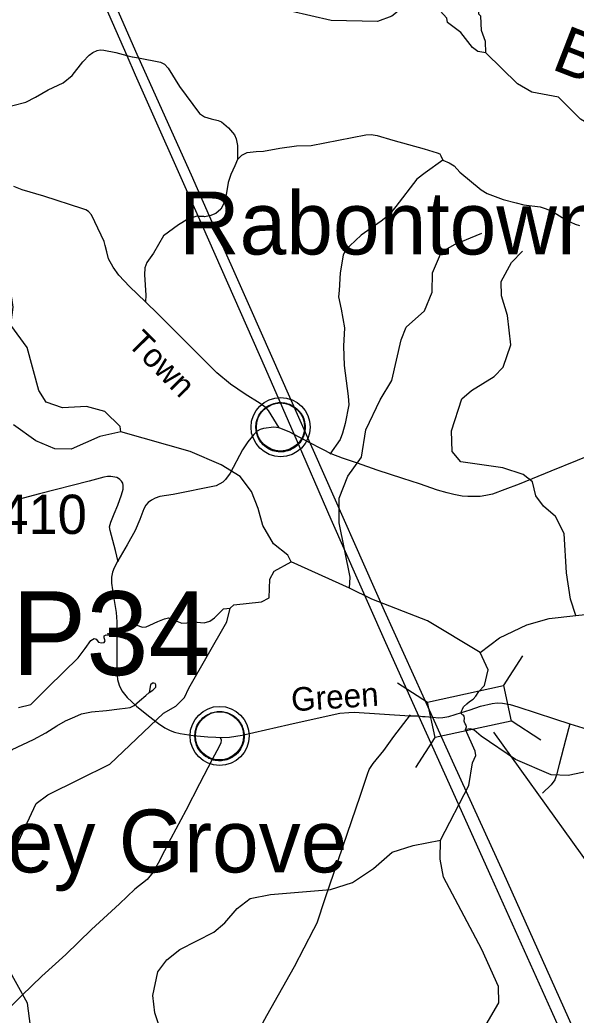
# Model space of a CAD drawing. Extents: x 2104537 to 2336408, y 34176 to 229611.
# Drawn here: x 2245517 to 2252606, y 147522 to 160196 of the extents above; entities that cross this region are included whole.
import ezdxf

# ---------------------------------------------------------------- set-up
doc = ezdxf.new("R2010")
doc.units = 0
for name, color, linetype in [('Exist Civil Demographics Community CELL', 7, 'Continuous'), ('Exist Civil Demographics Community Label', 7, 'Continuous'), ('Exist Hydrographic Creek Single Shore', 7, 'Continuous'), ('Exist Hydrographic Misc Water Feature', 7, 'Continuous'), ('Exist Road Non-System Type 51', 7, 'Continuous'), ('Exist Road Secondary Structure Pipe Attributed CELL', 7, 'Continuous'), ('Exist Road Secondary Structure Pipe Number Label', 7, 'Continuous'), ('Exist Road Secondary Structure Standard Bridge CELL', 7, 'Continuous'), ('Exist Road Secondary Structure Standard Bridge Number Label', 7, 'Continuous'), ('Exist Road Secondary Type 51 Attributed', 7, 'Continuous'), ('Exist Road Secondary Type 51 Label', 7, 'Continuous'), ('Exist Road Secondary Type 51 Number Label', 7, 'Continuous'), ('Exist Utilities Electrical Transmission Line', 7, 'Continuous'), ('Old_Level_32', 7, 'Continuous')]:
    doc.layers.add(name, color=color, linetype=linetype)

msp = doc.modelspace()

# ---------------------------------------------------------------- linework, layer by layer
at = {"layer": 'Exist Civil Demographics Community CELL'}
for points in [[(2248529, 155060), (2248533, 155082), (2248540, 155108), (2248552, 155137), (2248563, 155160), (2248577, 155183), (2248592, 155203), (2248608, 155221), (2248626, 155239), (2248648, 155258), (2248670, 155272), (2248689, 155284), (2248710, 155294), (2248731, 155303), (2248754, 155310), (2248771, 155315), (2248791, 155318), (2248807, 155321), (2248833, 155322), (2248850, 155321), (2248873, 155320), (2248893, 155317), (2248912, 155313), (2248932, 155308), (2248953, 155300), (2248980, 155288), (2249005, 155274), (2249025, 155260), (2249046, 155244), (2249059, 155231), (2249075, 155214), (2249091, 155195), (2249103, 155177), (2249116, 155157), (2249125, 155136), (2249134, 155116), (2249140, 155096), (2249145, 155078), (2249149, 155053), (2249152, 155035), (2249153, 155011), (2249152, 154987), (2249150, 154965), (2249146, 154943), (2249140, 154918), (2249132, 154895), (2249123, 154875), (2249110, 154851), (2249097, 154829), (2249083, 154810), (2249066, 154791), (2249045, 154772), (2249025, 154755), (2249005, 154741), (2248988, 154731), (2248961, 154718), (2248932, 154708), (2248908, 154702), (2248882, 154696), (2248864, 154695), (2248846, 154694), (2248824, 154694), (2248807, 154695), (2248784, 154698), (2248760, 154703), (2248742, 154709), (2248721, 154716), (2248703, 154724), (2248687, 154733), (2248660, 154749), (2248638, 154766), (2248618, 154784), (2248600, 154804), (2248588, 154820), (2248576, 154836), (2248559, 154865), (2248552, 154879), (2248546, 154895), (2248535, 154928), (2248529, 154956), (2248526, 154977), (2248525, 155002), (2248525, 155021), (2248527, 155047)], [(2247752, 151126), (2247756, 151148), (2247763, 151175), (2247774, 151204), (2247786, 151227), (2247800, 151250), (2247815, 151270), (2247830, 151287), (2247849, 151306), (2247871, 151324), (2247893, 151339), (2247912, 151350), (2247932, 151360), (2247954, 151369), (2247977, 151377), (2247994, 151381), (2248013, 151384), (2248030, 151387), (2248055, 151388), (2248073, 151388), (2248096, 151387), (2248115, 151384), (2248135, 151380), (2248155, 151374), (2248176, 151366), (2248202, 151355), (2248227, 151341), (2248248, 151327), (2248268, 151310), (2248282, 151298), (2248298, 151280), (2248313, 151262), (2248326, 151243), (2248338, 151223), (2248348, 151203), (2248356, 151183), (2248363, 151162), (2248368, 151144), (2248372, 151120), (2248375, 151101), (2248376, 151077), (2248375, 151054), (2248373, 151031), (2248369, 151009), (2248362, 150985), (2248355, 150961), (2248346, 150941), (2248333, 150917), (2248320, 150896), (2248306, 150877), (2248289, 150858), (2248268, 150838), (2248248, 150822), (2248228, 150808), (2248210, 150798), (2248183, 150785), (2248155, 150774), (2248131, 150768), (2248104, 150763), (2248087, 150761), (2248069, 150760), (2248046, 150760), (2248029, 150762), (2248007, 150765), (2247983, 150770), (2247965, 150775), (2247944, 150783), (2247926, 150791), (2247910, 150800), (2247883, 150816), (2247860, 150833), (2247841, 150851), (2247823, 150870), (2247810, 150886), (2247798, 150903), (2247782, 150931), (2247775, 150945), (2247768, 150961), (2247758, 150994), (2247752, 151022), (2247749, 151043), (2247748, 151068), (2247747, 151087), (2247750, 151113)]]:
    msp.add_lwpolyline(points, close=True, dxfattribs=at)
for centre, radius in [((2248840, 155010), 377), ((2248838, 155011), 307), ((2248062, 151076), 377), ((2248061, 151078), 307)]:
    msp.add_circle(centre, radius, dxfattribs=at)
at = {"layer": 'Exist Hydrographic Creek Single Shore'}
msp.add_line((2249718, 152959), (2248974, 153295), dxfattribs=at)
for points in [[(2251454, 159778), (2251353, 159793), (2251286, 159843), (2251135, 160033), (2250967, 160164), (2250959, 160217), (2250748, 160447), (2250631, 160522), (2250490, 160495), (2250399, 160385), (2250399, 160352), (2250259, 160244), (2250076, 160175), (2249484, 160186), (2248967, 160308), (2248732, 160447), (2248573, 160614), (2248362, 160969)], [(2256726, 157812), (2256626, 157821), (2256233, 158002), (2255924, 158041), (2255239, 158277), (2254814, 158358), (2254730, 158399), (2254372, 158392), (2254088, 158542), (2253579, 158588), (2253387, 158661), (2253211, 158792), (2252852, 158822), (2252660, 158931), (2252383, 159212), (2252041, 159274), (2251857, 159383), (2251454, 159778)], [(2246803, 154951), (2246537, 154890), (2246172, 154727), (2245963, 154734), (2245721, 154834), (2245436, 155040)], [(2248974, 153295), (2248932, 153378), (2248747, 153525), (2248612, 153758), (2248552, 153972), (2248467, 154190), (2248324, 154380), (2248081, 154529), (2247688, 154701), (2246803, 154951)], [(2248196, 152703), (2248245, 152745), (2248595, 152784), (2248694, 152834), (2248701, 153074), (2248758, 153174), (2248974, 153295)], [(2252603, 152609), (2252920, 152644), (2253069, 152710), (2253376, 152921), (2253658, 153066), (2254331, 153263), (2254680, 153273), (2255096, 153343), (2255405, 153288)], [(2251383, 152139), (2250713, 152543), (2250003, 152819), (2249718, 152959)], [(2245499, 151440), (2245657, 151476), (2245880, 151701), (2246259, 152070), (2246349, 152191), (2246423, 152294), (2246463, 152317), (2246489, 152310), (2246518, 152272), (2246558, 152263), (2246593, 152268), (2246602, 152288), (2246590, 152328), (2246591, 152353), (2246615, 152363), (2246711, 152359), (2246754, 152375), (2246814, 152388), (2246873, 152437), (2246903, 152463), (2246924, 152516), (2246950, 152529), (2246967, 152526), (2246994, 152490), (2247081, 152464), (2247126, 152467), (2247173, 152487), (2247277, 152532), (2247360, 152568), (2247409, 152580), (2247581, 152512), (2247644, 152518), (2247729, 152528), (2247864, 152519), (2247937, 152538), (2247997, 152579), (2248113, 152695), (2248196, 152703)], [(2251383, 152139), (2251631, 152325), (2251979, 152492), (2252262, 152572), (2252603, 152609)], [(2251197, 151157), (2251207, 151193), (2251205, 151213), (2251193, 151231), (2251184, 151252), (2251181, 151263), (2251184, 151302), (2251178, 151328), (2251172, 151340), (2251156, 151346), (2251145, 151359), (2251145, 151392), (2251159, 151416), (2251172, 151448), (2251215, 151485), (2251249, 151517), (2251293, 151544), (2251328, 151585), (2251366, 151641), (2251439, 151717), (2251483, 151920), (2251383, 152139)], [(2250877, 149751), (2251238, 150446), (2251286, 150733), (2251328, 150826), (2251318, 150884), (2251197, 151157)], [(2251340, 147197), (2251619, 147677), (2251617, 147884), (2251405, 148357), (2250914, 149278), (2250871, 149509), (2250877, 149751)]]:
    msp.add_lwpolyline(points, dxfattribs=at)
at = {"layer": 'Exist Hydrographic Misc Water Feature'}
for points in [[(2251454, 159778), (2251452, 159919), (2251401, 160061), (2251391, 160244), (2251366, 160268), (2251365, 160419), (2251288, 160643), (2251320, 160892), (2251468, 161102), (2251566, 161379), (2251562, 161819)], [(2246803, 154951), (2246794, 155016), (2246601, 155207), (2246367, 155271), (2246059, 155254), (2245850, 155327), (2245757, 155476), (2245611, 156023), (2245401, 156306), (2245432, 156539), (2245415, 156654), (2245111, 157060), (2245116, 157453), (2245049, 157586), (2244570, 158074), (2244428, 158129), (2243844, 158200), (2243635, 158299), (2243518, 158396), (2243246, 158979), (2243095, 159152), (2242751, 159481)], [(2249718, 152959), (2249725, 153100), (2249586, 153791), (2249584, 154106), (2249698, 154383), (2249871, 154625), (2249926, 154975), (2250107, 155359), (2250255, 155602), (2250375, 156121), (2250441, 156281), (2250672, 156489), (2250770, 156730), (2250777, 156973), (2250891, 157240), (2251065, 157341), (2251406, 157479)], [(2252603, 152609), (2252536, 152819), (2252482, 153154), (2252453, 153654), (2252343, 153872), (2252192, 154003), (2252091, 154136), (2252048, 154311), (2251931, 154408), (2251672, 154489), (2251138, 154568), (2251028, 154701), (2251018, 154961), (2251148, 155368), (2251272, 155477), (2251562, 155655), (2251678, 155775), (2251775, 156058), (2251731, 156433), (2251654, 156680), (2251652, 156864), (2251784, 157108), (2251924, 157249)], [(2245349, 149416), (2245725, 150218), (2245874, 150327), (2246663, 150719), (2247349, 151365), (2247506, 151457), (2247614, 151566), (2247671, 151683), (2248156, 152530), (2248196, 152703)], [(2254958, 149859), (2254623, 150056), (2254080, 150319), (2253094, 150643), (2252869, 150651), (2252503, 150573), (2252287, 150580), (2251835, 150776), (2251394, 151072), (2251308, 151149), (2251259, 151169), (2251197, 151157)], [(2247392, 147083), (2247238, 147549), (2247211, 147772), (2247275, 148073), (2247391, 148225), (2247556, 148359), (2247988, 148577), (2248129, 148696), (2248285, 148880), (2248451, 149008), (2248709, 149058), (2249474, 149122), (2249757, 149209), (2250022, 149387), (2250262, 149596), (2250528, 149683), (2250877, 149751)], [(2245347, 146483), (2245602, 146950), (2245666, 147284), (2245613, 147675), (2245351, 148149)]]:
    msp.add_lwpolyline(points, dxfattribs=at)
at = {"layer": 'Exist Road Non-System Type 51'}
for p, q in [((2246951, 159725), (2247029, 159711)), ((2247860, 157690), (2247787, 157693))]:
    msp.add_line(p, q, dxfattribs=at)
for points in [[(2245083, 158787), (2245165, 158911), (2245232, 159022), (2245258, 159058), (2245287, 159079), (2245429, 159104), (2245592, 159150), (2245716, 159212), (2245879, 159306), (2246070, 159396), (2246184, 159487), (2246318, 159661), (2246399, 159746), (2246447, 159780), (2246503, 159807), (2246542, 159814), (2246586, 159810), (2246741, 159780), (2246880, 159744)], [(2246880, 159744), (2246948, 159726), (2246951, 159725)], [(2247029, 159711), (2247310, 159658), (2247359, 159633), (2247405, 159582), (2247552, 159347), (2247804, 159002), (2247871, 158961), (2247955, 158934), (2248043, 158915), (2248085, 158898), (2248176, 158823), (2248253, 158732), (2248274, 158680), (2248289, 158594), (2248292, 158530), (2248291, 158418)], [(2248291, 158418), (2248344, 158473), (2248414, 158507), (2248528, 158519), (2248622, 158522), (2248829, 158560), (2249043, 158593), (2249229, 158595), (2249927, 158731), (2249993, 158736), (2250071, 158725), (2250270, 158663), (2250668, 158554), (2250836, 158504), (2250868, 158488), (2250883, 158465), (2250909, 158409)], [(2248291, 158418), (2248256, 158336), (2248205, 158227), (2248170, 158125), (2248148, 157993), (2248120, 157866), (2248076, 157786), (2248013, 157731), (2247936, 157700), (2247930, 157699)], [(2250909, 158409), (2250681, 158248), (2250574, 158167), (2250306, 157818), (2250217, 157709), (2250122, 157634), (2249866, 157453), (2249720, 157317), (2249667, 157262), (2249635, 157200), (2249600, 156976), (2249587, 156749), (2249576, 156669), (2249612, 156510), (2249652, 156274), (2249643, 156042), (2249650, 155796), (2249699, 155405), (2249708, 155293), (2249661, 155054), (2249630, 154932), (2249597, 154852), (2249469, 154664)], [(2250909, 158409), (2250986, 158376), (2251052, 158336), (2251125, 158257), (2251394, 158031), (2251472, 157983), (2251677, 157908), (2251842, 157864), (2251938, 157841), (2252147, 157813), (2252223, 157791), (2252304, 157754), (2252484, 157647), (2252593, 157593), (2252647, 157577)], [(2247787, 157693), (2247770, 157694), (2247658, 157659), (2247539, 157587), (2247349, 157447), (2247219, 157226), (2247134, 157107), (2247109, 157036), (2247106, 156950), (2247121, 156690), (2247119, 156605)], [(2247930, 157699), (2247874, 157689), (2247860, 157690)], [(2246771, 153293), (2246735, 153437), (2246667, 153692), (2246660, 153740), (2246674, 153798), (2246717, 153906), (2246764, 154015), (2246813, 154149), (2246834, 154221), (2246834, 154265), (2246828, 154295), (2246811, 154323), (2246792, 154342), (2246773, 154357), (2246751, 154367), (2246725, 154374), (2246677, 154380), (2246633, 154380), (2246587, 154373), (2246399, 154321), (2245765, 154162), (2245495, 154087)], [(2247163, 151629), (2247212, 151658), (2247248, 151698), (2247249, 151727), (2247239, 151744), (2247225, 151750), (2247205, 151748), (2247181, 151727), (2247163, 151629)], [(2246975, 151465), (2247040, 151525), (2247123, 151593), (2247163, 151629)], [(2244312, 150186), (2244400, 150202), (2244637, 150302), (2244875, 150395), (2244920, 150419), (2244946, 150447), (2245025, 150574), (2245066, 150650), (2245126, 150709), (2245281, 150810), (2245420, 150905), (2245691, 151030), (2245848, 151115), (2245989, 151204), (2246097, 151267), (2246216, 151322), (2246304, 151359), (2246428, 151382), (2246619, 151402), (2246785, 151423), (2246857, 151430), (2246923, 151440), (2246975, 151465)], [(2248206, 146643), (2248503, 147220), (2248664, 147515), (2249015, 148142), (2249265, 148614), (2249304, 148698), (2249407, 149007), (2249859, 150323), (2249947, 150590), (2249968, 150648), (2250018, 150726), (2250154, 150891), (2250284, 151069), (2250494, 151344)], [(2252524, 151232), (2252472, 151024), (2252390, 150715), (2252357, 150583), (2252334, 150516), (2252289, 150454), (2252176, 150349)], [(2248070, 151057), (2248080, 151026), (2248076, 150983), (2248026, 150887), (2247967, 150776), (2247808, 150468), (2247631, 150125), (2247441, 149772), (2247280, 149456), (2247212, 149338), (2247138, 149250), (2246983, 149126), (2246787, 148938), (2246431, 148611), (2246102, 148292), (2245798, 148019), (2245542, 147771), (2245312, 147541)]]:
    msp.add_lwpolyline(points, dxfattribs=at)
at = {"layer": 'Exist Road Secondary Structure Pipe Attributed CELL'}
msp.add_lwpolyline([(2246868, 152312), (2246633, 152375), (2246868, 152439), (2246754, 152375)], close=True, dxfattribs=at)
at = {"layer": 'Exist Road Secondary Structure Standard Bridge CELL'}
for p, q in [((2251680, 151715), (2251925, 152096)), ((2250330, 151753), (2250710, 151508)), ((2251776, 151273), (2252156, 151028)), ((2250563, 150674), (2250808, 151055))]:
    msp.add_line(p, q, dxfattribs=at)
msp.add_lwpolyline([(2250710, 151508), (2251679, 151718), (2251778, 151265), (2250808, 151055)], close=True, dxfattribs=at)
at = {"layer": 'Exist Road Secondary Structure Standard Bridge Number Label'}
msp.add_line((2251554, 151126), (2252984, 149130), dxfattribs=at)
at = {"layer": 'Exist Road Secondary Type 51 Attributed'}
for points in [[(2248026, 155702), (2247674, 156054), (2247280, 156449), (2247119, 156605), (2246915, 156801), (2246778, 156945), (2246705, 157048), (2246647, 157152), (2246623, 157241), (2246602, 157322), (2246592, 157375), (2246551, 157454), (2246428, 157714), (2246393, 157755), (2246357, 157776), (2246320, 157791), (2245823, 157949), (2245546, 158033), (2245441, 158073)], [(2248822, 155000), (2248788, 155055), (2248687, 155223), (2248654, 155255), (2248577, 155312), (2248387, 155430), (2248201, 155557), (2248026, 155702)], [(2248822, 155000), (2248752, 155010), (2248623, 154993), (2248577, 154978), (2248541, 154956), (2248498, 154916), (2248423, 154822), (2248355, 154719), (2248197, 154425), (2248139, 154344), (2248103, 154308), (2248019, 154262), (2247472, 154151), (2247300, 154125), (2247240, 154106), (2247196, 154081), (2247153, 154048), (2247122, 154017), (2247098, 153968), (2247045, 153834), (2246984, 153695), (2246883, 153509), (2246763, 153307), (2246717, 153219), (2246696, 153161), (2246683, 153100), (2246684, 153024), (2246710, 152853), (2246742, 152648), (2246754, 152530), (2246754, 152375)], [(2252955, 154719), (2252285, 154448), (2251878, 154284), (2251699, 154214), (2251539, 154156), (2251455, 154139), (2251382, 154125), (2251302, 154125), (2251225, 154127), (2251152, 154131), (2251047, 154150), (2250962, 154171), (2250841, 154208), (2250608, 154287), (2250398, 154357), (2250071, 154462), (2249818, 154550), (2249629, 154613), (2249484, 154668), (2249377, 154724), (2249195, 154817), (2249066, 154887), (2248958, 154944), (2248822, 155000)], [(2246754, 152375), (2246753, 152021), (2246753, 151897), (2246761, 151796), (2246780, 151723), (2246814, 151651), (2246883, 151567), (2247001, 151456), (2247157, 151334), (2247282, 151233), (2247364, 151180), (2247430, 151144), (2247489, 151123), (2247561, 151108), (2247727, 151084), (2247913, 151064), (2248016, 151060), (2248094, 151056), (2248190, 151063), (2248349, 151085), (2248943, 151221), (2249382, 151320), (2249594, 151366), (2249707, 151377), (2249779, 151378), (2250487, 151334), (2250597, 151332), (2250647, 151326), (2250681, 151324), (2250774, 151316), (2250857, 151308), (2250908, 151310), (2250983, 151325), (2251145, 151374)], [(2251145, 151374), (2251257, 151409), (2251386, 151457), (2251535, 151490), (2251599, 151500), (2251668, 151496), (2251764, 151478), (2251865, 151448), (2252331, 151296), (2252524, 151232), (2253021, 151077)]]:
    msp.add_lwpolyline(points, dxfattribs=at)
at = {"layer": 'Exist Utilities Electrical Transmission Line'}
msp.add_line((2250774, 151316), (2250887, 151069), dxfattribs=at)
for points in [[(2245252, 163437), (2245728, 162365), (2246214, 161269), (2246554, 160491), (2246880, 159744)], [(2245384, 163423), (2245586, 162972), (2246230, 161525), (2246538, 160825), (2246663, 160547), (2247006, 159761), (2247029, 159711)], [(2246880, 159744), (2246987, 159497), (2247787, 157693)], [(2247029, 159711), (2247698, 158221), (2247930, 157699)], [(2247787, 157693), (2247838, 157579), (2248647, 155751), (2249008, 154922)], [(2247930, 157699), (2248461, 156506), (2249215, 154803)], [(2249008, 154922), (2249480, 153837), (2250158, 152305), (2250597, 151332)], [(2249215, 154803), (2249270, 154678), (2250158, 152675), (2250774, 151316)], [(2250597, 151332), (2250928, 150598), (2251524, 149277), (2252286, 147578), (2252848, 146331), (2253542, 144807), (2253574, 144736)], [(2250887, 151069), (2251049, 150711), (2251677, 149339), (2252392, 147735), (2252979, 146429), (2253674, 144884)]]:
    msp.add_lwpolyline(points, dxfattribs=at)

# ---------------------------------------------------------------- texts
at = {"layer": 'Exist Civil Demographics Community Label'}
for s, p in [('Rabontown', (2247544, 157208)), ('Piney Grove', (2243804, 149339))]:
    msp.add_text(s, height=800, dxfattribs=at).set_placement(p)
at = {"layer": 'Exist Road Secondary Structure Pipe Number Label'}
msp.add_text('P34', height=1066.3, dxfattribs=at).set_placement((2245412, 151852))
at = {"layer": 'Exist Road Secondary Type 51 Label'}
for s, rotation, p in [('Town', 314.7316, (2246875, 156062)), ('Green', 3.7826, (2248984, 151389))]:
    msp.add_text(s, height=300, rotation=rotation, dxfattribs=at).set_placement(p)
at = {"layer": 'Exist Road Secondary Type 51 Number Label'}
msp.add_text('1410', height=500, dxfattribs=at).set_placement((2244883, 153649))
at = {"layer": 'Old_Level_32'}
msp.add_text('Branch', height=600, rotation=338.7715, dxfattribs=at).set_placement((2252275, 159575))

doc.saveas('drawing.dxf')
